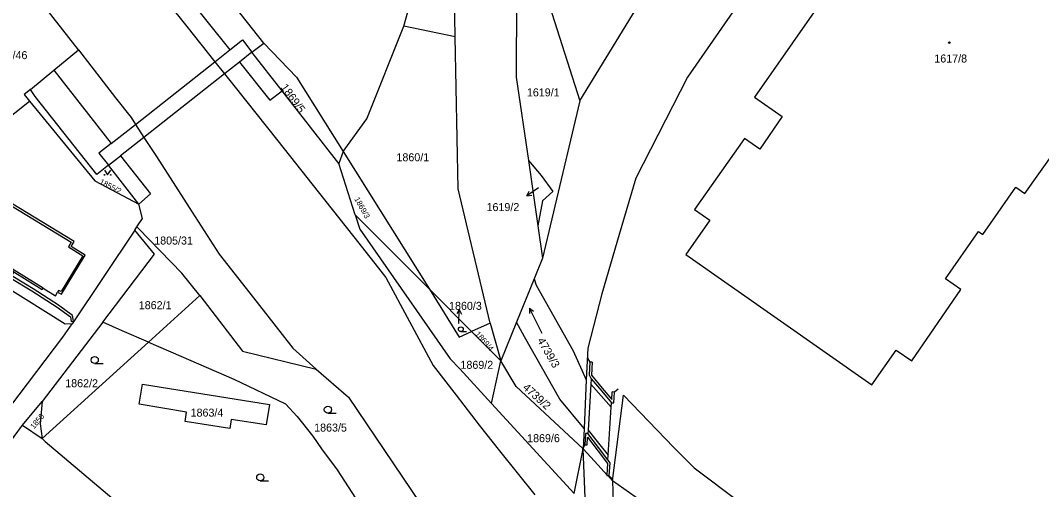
# Model space of a CAD drawing. Extents: x -756746 to -753363, y -1166406 to -1161727.
# Drawn here: x -755813.4 to -755596.6, y -1164435.4 to -1164335.6 of the extents above; entities that cross this region are included whole.
import ezdxf

# ---------------------------------------------------------------- set-up
doc = ezdxf.new("R2010")
doc.units = 0
for name, color, linetype in [('Hranice parcel', 7, 'Continuous'), ('Parcelní čísla', 7, 'Continuous'), ('Pop  PČ popisy', 7, 'Continuous'), ('Vnitřní kresba', 7, 'Continuous'), ('Věcná břemena k části', 7, 'Continuous'), ('Značky budov', 7, 'Continuous'), ('Značky kultur', 7, 'Continuous')]:
    doc.layers.add(name, color=color, linetype=linetype)

msp = doc.modelspace()

# ---------------------------------------------------------------- linework, layer by layer
at = {"layer": 'Hranice parcel'}
for p, q in [((-755732.02, -1164336.83), (-755721.8, -1164300.08)), ((-755721.1, -1164339.1), (-755721.82, -1164300.62)), ((-755707.91, -1164311.05), (-755708.14, -1164347.71)), ((-755707.91, -1164311.05), (-755694.62, -1164352.7)), ((-755801.11, -1164341.87), (-755812.14, -1164327.72)), ((-755721.1, -1164339.1), (-755732.02, -1164336.83)), ((-755720.49, -1164371.4), (-755721.1, -1164339.1)), ((-755708.14, -1164347.71), (-755705.55, -1164365.41)), ((-755694.62, -1164352.7), (-755702.51, -1164386.2)), ((-755744.9, -1164363.46), (-755745.81, -1164366.02)), ((-755744.9, -1164363.46), (-755726.54, -1164392.73)), ((-755742.36, -1164376.94), (-755745.81, -1164366.02)), ((-755705.55, -1164365.41), (-755703.52, -1164379.29)), ((-755705.55, -1164365.41), (-755702.82, -1164368.59)), ((-755713.67, -1164399.98), (-755720.49, -1164371.4)), ((-755702.53, -1164373.99), (-755703.52, -1164379.29)), ((-755726.54, -1164392.73), (-755742.36, -1164376.94)), ((-755703.52, -1164379.29), (-755702.51, -1164386.2)), ((-755702.51, -1164386.2), (-755704.29, -1164390.56)), ((-755775.31, -1164394.13), (-755779.16, -1164389.39)), ((-755704.29, -1164390.56), (-755708.04, -1164399.74)), ((-755704.29, -1164390.56), (-755703.86, -1164391.91)), ((-755717.62, -1164401.76), (-755726.54, -1164392.73)), ((-755703.86, -1164391.91), (-755696.02, -1164405.87)), ((-755786.22, -1164404.02), (-755775.31, -1164394.13)), ((-755775.31, -1164394.13), (-755766.28, -1164405.94)), ((-755795.95, -1164399.78), (-755808.84, -1164416.66)), ((-755713.67, -1164399.98), (-755717.62, -1164401.76)), ((-755711.4, -1164407.96), (-755717.62, -1164401.76)), ((-755713.67, -1164399.98), (-755711.4, -1164407.96)), ((-755708.04, -1164399.74), (-755711.4, -1164407.96)), ((-755706.38, -1164402.89), (-755708.04, -1164399.74)), ((-755808.83, -1164424.53), (-755786.22, -1164404.02)), ((-755698.85, -1164416.17), (-755706.38, -1164402.89)), ((-755766.28, -1164405.94), (-755750.6, -1164409.77)), ((-755696.02, -1164405.87), (-755693.25, -1164412)), ((-755692.93, -1164405.33), (-755693.25, -1164412)), ((-755713.41, -1164417.04), (-755711.4, -1164407.96)), ((-755708.16, -1164413.43), (-755711.4, -1164407.96)), ((-755693.25, -1164412), (-755693.73, -1164422.34)), ((-755693.94, -1164426.7), (-755708.16, -1164413.43)), ((-755812.95, -1164421.7), (-755808.84, -1164416.66)), ((-755695.84, -1164436.2), (-755713.41, -1164417.04)), ((-755693.73, -1164422.34), (-755698.85, -1164416.17)), ((-755687.67, -1164433.47), (-755685.32, -1164415.32)), ((-755828.88, -1164442.9), (-755812.95, -1164421.7)), ((-755812.95, -1164421.7), (-755808.83, -1164424.53)), ((-755693.73, -1164422.34), (-755693.94, -1164426.7)), ((-755695.84, -1164436.2), (-755693.94, -1164426.7)), ((-755693.94, -1164426.7), (-755690.74, -1164430.15)), ((-755693.42, -1164438.84), (-755693.94, -1164426.7)), ((-755688.69, -1164432.37), (-755687.67, -1164433.47)), ((-755610.34, -1164488.11), (-755687.67, -1164433.47)), ((-755687.67, -1164433.47), (-755687.25, -1164445.58))]:
    msp.add_line(p, q, dxfattribs=at)
for points in [[(-755761.75, -1164340.44), (-755774.81, -1164323.81), (-755811.12, -1164289.98), (-755841.24, -1164252.57)], [(-755841.24, -1164252.57), (-755827.63, -1164269.97), (-755820.8, -1164278.64), (-755811.55, -1164292.98), (-755806.1, -1164301.43), (-755797.18, -1164315.27), (-755791.75, -1164319.74), (-755786.16, -1164326.79), (-755778.09, -1164336.95), (-755772.14, -1164344.42), (-755770.09, -1164347), (-755768.11, -1164349.48), (-755758.78, -1164361.25), (-755748.84, -1164373.79), (-755742.61, -1164381.62), (-755735.83, -1164390.28), (-755725.8, -1164408.95), (-755720.9, -1164415.28), (-755716.02, -1164421.63), (-755711.7, -1164427.14), (-755707.96, -1164431.83), (-755704.17, -1164436.47)], [(-755617.1, -1164271.68), (-755632.91, -1164292.45), (-755645.88, -1164310.37), (-755671.77, -1164347.72), (-755682.69, -1164369.15), (-755686.23, -1164381.14), (-755689.96, -1164393.77), (-755692.93, -1164405.33)], [(-755609.02, -1164381.14), (-755602.01, -1164371.11), (-755600.12, -1164372.43), (-755590.51, -1164358.9), (-755592.43, -1164357.57), (-755588.15, -1164351.38), (-755593.02, -1164347.97), (-755567.56, -1164311.53), (-755609.08, -1164282.57), (-755657.51, -1164351.92), (-755651.62, -1164356.03), (-755656.39, -1164363), (-755659.67, -1164360.7), (-755670.28, -1164375.82), (-755667.03, -1164378.11), (-755672.12, -1164385.41), (-755632.58, -1164413.1), (-755627.44, -1164405.72), (-755624.14, -1164408.02), (-755613.72, -1164392.82), (-755616.97, -1164390.54), (-755609.92, -1164380.51), (-755609.02, -1164381.14)], [(-755694.62, -1164352.7), (-755683.46, -1164334.42), (-755681.59, -1164331.35)], [(-755744.9, -1164363.46), (-755739.84, -1164356.55), (-755732.02, -1164336.83)], [(-755745.81, -1164366.02), (-755757.87, -1164350.62), (-755764.25, -1164342.41), (-755761.75, -1164340.44)], [(-755761.75, -1164340.44), (-755754.81, -1164347.67), (-755744.9, -1164363.46)], [(-755811.31, -1164350.31), (-755806.36, -1164346.22), (-755801.11, -1164341.87)], [(-755801.11, -1164341.87), (-755793.23, -1164352.08), (-755789.94, -1164356.3), (-755789.01, -1164357.73), (-755787.21, -1164360.49), (-755784.56, -1164364.56), (-755777.57, -1164375.41), (-755771.23, -1164385.3), (-755763.14, -1164395.62), (-755755.6, -1164405.28), (-755750.6, -1164409.77)], [(-755815.16, -1164388.83), (-755808.82, -1164392.85), (-755808.61, -1164392.51), (-755805.98, -1164394.14), (-755805.52, -1164393.36), (-755804.67, -1164393.83), (-755799.67, -1164385.51), (-755802.68, -1164383.66), (-755802.03, -1164382.61), (-755815.42, -1164374.5), (-755816.09, -1164375.56), (-755818.7, -1164373.96), (-755821.31, -1164372.35), (-755820.69, -1164371.2), (-755834.03, -1164363.14), (-755834.7, -1164364.22), (-755837.08, -1164362.73), (-755835.25, -1164359.59), (-755838.25, -1164357.77), (-755837.61, -1164356.72), (-755850.98, -1164348.52), (-755851.62, -1164349.58), (-755854.23, -1164347.98)], [(-755811.31, -1164350.31), (-755812.62, -1164351.4), (-755811.48, -1164352.8)], [(-755788.29, -1164374.66), (-755794.74, -1164366.41), (-755797.23, -1164368.37), (-755810.26, -1164351.83), (-755811.31, -1164350.31)], [(-755823.53, -1164353.27), (-755817.71, -1164357.73), (-755811.48, -1164352.8)], [(-755811.48, -1164352.8), (-755797.63, -1164369.76), (-755788.29, -1164374.66)], [(-755702.82, -1164368.59), (-755700.32, -1164371.98), (-755702.53, -1164373.99)], [(-755788.68, -1164379.53), (-755787.49, -1164377.75), (-755788.29, -1164374.66)], [(-755742.36, -1164376.94), (-755741.37, -1164380.02), (-755722.14, -1164407.58), (-755720.12, -1164409.71), (-755713.41, -1164417.04)], [(-755795.95, -1164399.78), (-755784.92, -1164385.34), (-755789.12, -1164380.19), (-755788.68, -1164379.53)], [(-755779.16, -1164389.39), (-755788.33, -1164379.89), (-755788.68, -1164379.53)], [(-755830.13, -1164409.12), (-755829.69, -1164408.22), (-755816.33, -1164416.67), (-755816.38, -1164418.74), (-755813.66, -1164415.19), (-755804.45, -1164402.95), (-755802.42, -1164400.15), (-755803.94, -1164400.18), (-755817.01, -1164391.96), (-755815.16, -1164388.83)], [(-755726.54, -1164392.73), (-755720.26, -1164402.96), (-755717.62, -1164401.76)], [(-755786.22, -1164404.02), (-755791.82, -1164401.58), (-755795.95, -1164399.78)], [(-755786.22, -1164404.02), (-755779.39, -1164407), (-755768.12, -1164411.88), (-755757.13, -1164417.1), (-755754.68, -1164419.8), (-755751.33, -1164423.98), (-755749.45, -1164426.68), (-755746.15, -1164431.14), (-755738.23, -1164443.39), (-755734.17, -1164449.77)], [(-755750.6, -1164409.77), (-755743.74, -1164415.72), (-755728.6, -1164438.19)], [(-755787.53, -1164412.93), (-755760.54, -1164417.25), (-755761.26, -1164421.59), (-755768.68, -1164420.49), (-755768.97, -1164422.38), (-755778.45, -1164420.91), (-755778.17, -1164418.92), (-755788.18, -1164417.23), (-755787.53, -1164412.93)], [(-755808.84, -1164416.66), (-755809.21, -1164421.38), (-755808.83, -1164424.53)], [(-755685.32, -1164415.32), (-755674.65, -1164426.42), (-755670.3, -1164430.76), (-755651.2, -1164445.1), (-755648.4, -1164446.9), (-755635.12, -1164456.11)], [(-755808.83, -1164424.53), (-755808.14, -1164425.11), (-755791.73, -1164439.01), (-755790.49, -1164440.06)], [(-755690.74, -1164430.15), (-755688.86, -1164432.19), (-755688.69, -1164432.37)]]:
    msp.add_lwpolyline(points, dxfattribs=at)
at = {"layer": 'Pop  PČ popisy'}
for p, q in [((-755703.41, -1164371.23), (-755705.9, -1164372.91)), ((-755705.9, -1164372.91), (-755705.35, -1164371.93)), ((-755705.9, -1164372.91), (-755704.79, -1164372.76)), ((-755720.22, -1164397.05), (-755720.76, -1164398.03)), ((-755720.33, -1164400.05), (-755720.22, -1164397.05)), ((-755720.22, -1164397.05), (-755719.76, -1164398.07))]:
    msp.add_line(p, q, dxfattribs=at)
at = {"layer": 'Vnitřní kresba'}
for p, q in [((-755780.06, -1164327.96), (-755768.97, -1164341.91)), ((-755768.97, -1164341.91), (-755766.29, -1164339.79)), ((-755766.29, -1164339.79), (-755764.25, -1164342.41)), ((-755772.14, -1164344.42), (-755768.97, -1164341.91)), ((-755764.25, -1164342.41), (-755766.91, -1164344.5)), ((-755789.01, -1164357.73), (-755772.14, -1164344.42)), ((-755766.91, -1164344.5), (-755770.09, -1164347)), ((-755766.91, -1164344.5), (-755760.46, -1164352.61)), ((-755806.36, -1164346.22), (-755794.17, -1164361.81)), ((-755770.09, -1164347), (-755787.21, -1164360.49)), ((-755760.46, -1164352.61), (-755757.87, -1164350.62)), ((-755794.17, -1164361.81), (-755789.01, -1164357.73)), ((-755787.21, -1164360.49), (-755792.17, -1164364.39)), ((-755794.17, -1164361.81), (-755796.74, -1164363.84)), ((-755796.74, -1164363.84), (-755794.74, -1164366.41)), ((-755794.74, -1164366.41), (-755792.17, -1164364.39)), ((-755792.17, -1164364.39), (-755785.81, -1164372.52)), ((-755785.81, -1164372.52), (-755788.29, -1164374.66)), ((-755815.3, -1164375.03), (-755802.62, -1164382.75)), ((-755789.12, -1164380.19), (-755802.42, -1164400.15)), ((-755802.62, -1164382.75), (-755803.23, -1164383.79)), ((-755803.23, -1164383.79), (-755800.18, -1164385.66)), ((-755808.61, -1164392.51), (-755821.21, -1164384.73)), ((-755800.18, -1164385.66), (-755804.79, -1164393.27)), ((-755805.32, -1164393.01), (-755805.52, -1164393.36)), ((-755804.79, -1164393.27), (-755805.32, -1164393.01)), ((-755693.02, -1164407.43), (-755692.48, -1164408.27)), ((-755692.48, -1164408.27), (-755692.65, -1164411)), ((-755691.98, -1164408.3), (-755692.48, -1164408.27)), ((-755691.98, -1164408.3), (-755692.15, -1164411.07)), ((-755692.65, -1164411), (-755692.2, -1164411.8)), ((-755692.2, -1164411.8), (-755692.27, -1164412.98)), ((-755692.2, -1164411.8), (-755689.96, -1164414.45)), ((-755692.15, -1164411.07), (-755689.88, -1164413.77)), ((-755692.27, -1164412.98), (-755692.88, -1164422.7)), ((-755692.27, -1164412.98), (-755690.08, -1164415.46)), ((-755689.96, -1164414.45), (-755687.89, -1164416.91)), ((-755689.88, -1164413.77), (-755687.85, -1164416.19)), ((-755687.85, -1164416.19), (-755687.74, -1164414.6)), ((-755687.24, -1164414.63), (-755687.74, -1164414.6)), ((-755687.39, -1164416.94), (-755687.24, -1164414.63)), ((-755686.46, -1164414), (-755687.24, -1164414.63)), ((-755690.08, -1164415.46), (-755687.95, -1164417.86)), ((-755687.95, -1164417.86), (-755687.89, -1164416.91)), ((-755687.89, -1164416.91), (-755687.39, -1164416.94)), ((-755688.6, -1164428.07), (-755687.95, -1164417.86)), ((-755693.42, -1164423.43), (-755693.57, -1164425.84)), ((-755692.92, -1164423.46), (-755693.42, -1164423.43)), ((-755692.88, -1164422.7), (-755692.92, -1164423.46)), ((-755690.67, -1164426.4), (-755692.92, -1164423.46)), ((-755692.88, -1164422.7), (-755690.66, -1164425.48)), ((-755693.07, -1164425.87), (-755692.97, -1164424.22)), ((-755692.97, -1164424.22), (-755690.69, -1164427.2)), ((-755690.66, -1164425.48), (-755688.6, -1164428.07)), ((-755694.01, -1164426.74), (-755693.57, -1164425.84)), ((-755693.57, -1164425.84), (-755693.07, -1164425.87)), ((-755690.69, -1164427.2), (-755688.71, -1164429.8)), ((-755688.66, -1164429.04), (-755690.67, -1164426.4)), ((-755688.71, -1164429.8), (-755688.86, -1164432.19)), ((-755688.66, -1164429.04), (-755688.6, -1164428.07)), ((-755688.19, -1164429.65), (-755688.66, -1164429.04)), ((-755688.36, -1164432.41), (-755688.19, -1164429.65)), ((-755688.86, -1164432.19), (-755688.87, -1164432.34)), ((-755688.87, -1164432.34), (-755688.69, -1164432.37)), ((-755688.69, -1164432.37), (-755688.36, -1164432.41)), ((-755687.7, -1164433.17), (-755688.36, -1164432.41))]:
    msp.add_line(p, q, dxfattribs=at)
at = {"layer": 'Věcná břemena k části'}
msp.add_lwpolyline([(-755814.79, -1164389.07), (-755815.16, -1164388.83), (-755815.63, -1164389.63), (-755815.47, -1164390.39), (-755810.98, -1164393.09), (-755805.62, -1164396.56), (-755802.82, -1164398.65), (-755802.67, -1164399.66), (-755802.18, -1164399.59), (-755802.36, -1164398.37), (-755805.34, -1164396.15), (-755810.72, -1164392.67), (-755815.03, -1164390.07), (-755815.11, -1164389.7)], close=True, dxfattribs=at)
at = {"layer": 'Značky budov'}
msp.add_circle((-755616.14, -1164340.36), 0.175, dxfattribs=at)
at = {"layer": 'Značky kultur'}
for p, q in [((-755702.61, -1164402.15), (-755705.33, -1164396.81)), ((-755705.33, -1164396.81), (-755705.33, -1164397.91)), ((-755705.33, -1164396.81), (-755704.44, -1164397.45)), ((-755719.89, -1164401.78), (-755718.71, -1164401.78)), ((-755797.63, -1164408.57), (-755795.88, -1164408.57)), ((-755748.13, -1164419.12), (-755746.38, -1164419.12)), ((-755762.49, -1164433.52), (-755760.74, -1164433.52))]:
    msp.add_line(p, q, dxfattribs=at)
msp.add_lwpolyline([(-755795.58, -1164367.46), (-755794.91, -1164368.47), (-755794.24, -1164367.46)], dxfattribs=at)
for centre, radius in [((-755795.58, -1164368.47), 0.067), ((-755794.24, -1164368.47), 0.067), ((-755719.89, -1164401.28), 0.502), ((-755797.63, -1164407.82), 0.75), ((-755748.13, -1164418.37), 0.75), ((-755762.49, -1164432.77), 0.75)]:
    msp.add_circle(centre, radius, dxfattribs=at)

# ---------------------------------------------------------------- texts
at = {"layer": 'Parcelní čísla'}
for s, p in [('1855/46', (-755820.16, -1164343.86)), ('1617/8', (-755619.33, -1164344.58)), ('1619/1', (-755705.86, -1164351.78)), ('1860/1', (-755733.56, -1164365.57)), ('1619/2', (-755714.43, -1164376.16)), ('1805/31', (-755785.01, -1164383.27)), ('1862/1', (-755788.29, -1164397.01)), ('1860/3', (-755722.39, -1164397.15)), ('1869/2', (-755719.97, -1164409.69)), ('1862/2', (-755803.91, -1164413.6)), ('1863/4', (-755777.28, -1164419.85)), ('1863/5', (-755751.04, -1164423.03)), ('1869/6', (-755705.81, -1164425.28))]:
    msp.add_text(s, height=1.7, dxfattribs=at).set_placement(p)
for s, height, rotation, p in [('1869/5', 1.7, 306, (-755758.25, -1164349.86)), ('1855/2', 1.2, 333, (-755796.75, -1164370.32)), ('1869/3', 1.2, 299, (-755742.55, -1164373.58)), ('1869/4', 1.2, 311, (-755716.91, -1164402.35)), ('4739/3', 1.7, 300, (-755703.72, -1164403.66)), ('4739/2', 1.7, 318, (-755706.88, -1164413.86)), ('1856', 1.2, 50, (-755810.55, -1164422.58))]:
    msp.add_text(s, height=height, rotation=rotation, dxfattribs=at).set_placement(p)

doc.saveas('drawing.dxf')
